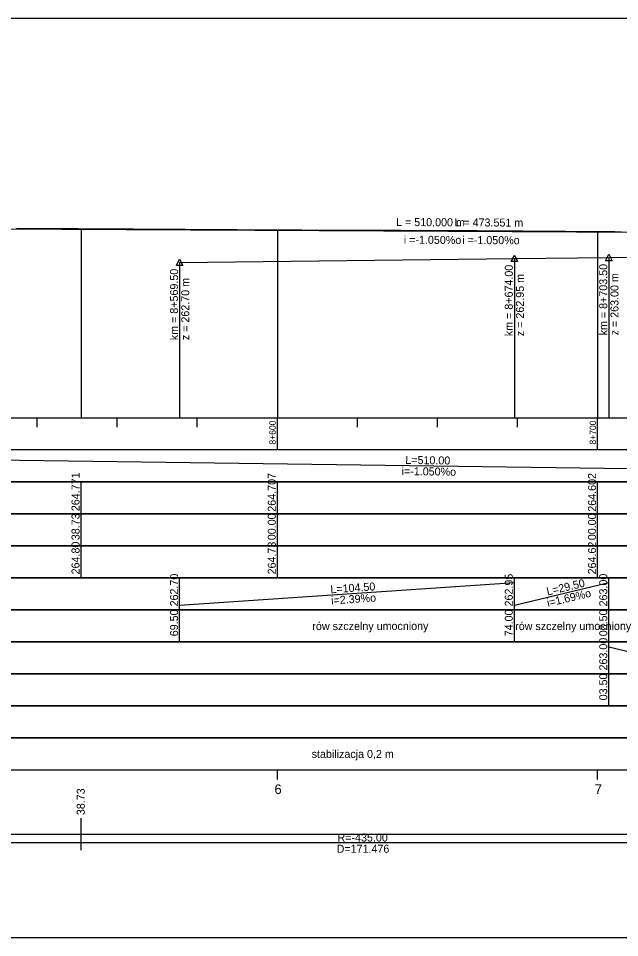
# Model space of a CAD drawing. Extents: x 6445630 to 6518227, y 5499240 to 5511716.
# Drawn here: x 6452550.4 to 6452738.1, y 5507729 to 5508016 of the extents above; entities that cross this region are included whole.
import ezdxf

# ---------------------------------------------------------------- set-up
doc = ezdxf.new("R2010")
doc.units = 0
for name, color, linetype in [('TOR_PROF-drenaze', 7, 'Continuous'), ('TOR_PROF-drenokolektory', 7, 'Continuous'), ('TOR_PROF-opisy pomocnicze', 7, 'Continuous'), ('TOR_PROF-rowy otwarte', 7, 'Continuous'), ('TOR_PROF-tabelka-geometria T1', 7, 'Continuous'), ('TOR_PROF-tabelka-kilometracja', 7, 'Continuous'), ('TOR_PROF-tabelka-odleglosci T1', 7, 'Continuous'), ('TOR_PROF-tabelka-pochylenia proj T1', 7, 'Continuous'), ('TOR_PROF-tabelka-rodzaj rowu T1', 7, 'Continuous'), ('TOR_PROF-tabelka-rodzaj rurociagow T1', 7, 'Continuous'), ('TOR_PROF-tabelka-rowyT1', 7, 'Continuous'), ('TOR_PROF-tabelka-rurociagi T1', 7, 'Continuous'), ('TOR_PROF-tabelka-rzedne istn T1', 7, 'Continuous'), ('TOR_PROF-tabelka-rzedne proj T1', 7, 'Continuous'), ('TOR_PROF-tabelka-warstwa ochronna T1', 7, 'Continuous'), ('TOR_PROF-tor istniejacy T2', 7, 'Continuous'), ('TOR_PROF-tor projektowany', 7, 'Continuous'), ('TOR_PROF-uklad odniesienia', 7, 'Continuous'), ('TOR_PROF-warstwa ochronna', 7, 'Continuous'), ('TOR_RAMKI-MASKA WYCIECIA', 7, 'Continuous')]:
    doc.layers.add(name, color=color, linetype=linetype)

msp = doc.modelspace()

# ---------------------------------------------------------------- linework, layer by layer
at = {"layer": 'TOR_PROF-drenaze'}
msp.add_lwpolyline([(6452763.81, 5507940.79), (6452734.71, 5507941.29)], dxfattribs=at)
at = {"layer": 'TOR_PROF-drenokolektory'}
msp.add_lwpolyline([(6452734.71, 5507941.29), (6452734.71, 5507896.29), (6452734.71, 5507891.29), (6452734.71, 5507891.29)], dxfattribs=at)
msp.add_lwpolyline([(6452734.71, 5507941.29), (6452734.71, 5507896.29), (6452734.71, 5507891.29), (6452734.71, 5507891.29)], dxfattribs=at)
at = {"layer": 'TOR_PROF-opisy pomocnicze'}
for p, q in [((6452705.21, 5507941.04), (6452705.21, 5507915.84)), ((6452705.21, 5507941.04), (6452705.21, 5507915.84)), ((6452734.71, 5507941.29), (6452734.71, 5507916.09)), ((6452734.71, 5507941.29), (6452734.71, 5507916.09)), ((6452600.71, 5507939.79), (6452600.71, 5507914.59)), ((6452600.71, 5507939.79), (6452600.71, 5507914.59))]:
    msp.add_line(p, q, dxfattribs=at)
for points in [[(6452600.71, 5507940.79), (6452601.71, 5507938.79), (6452599.71, 5507938.79)], [(6452600.71, 5507940.79), (6452601.71, 5507938.79), (6452599.71, 5507938.79)], [(6452705.21, 5507942.04), (6452706.21, 5507940.04), (6452704.21, 5507940.04)], [(6452705.21, 5507942.04), (6452706.21, 5507940.04), (6452704.21, 5507940.04)], [(6452734.71, 5507942.29), (6452735.71, 5507940.29), (6452733.71, 5507940.29)], [(6452734.71, 5507942.29), (6452735.71, 5507940.29), (6452733.71, 5507940.29)]]:
    msp.add_lwpolyline(points, close=True, dxfattribs=at)
at = {"layer": 'TOR_PROF-rowy otwarte'}
for p, q in [((6452600.71, 5507939.79), (6452705.21, 5507941.04)), ((6452600.71, 5507939.79), (6452705.21, 5507941.04)), ((6452705.21, 5507941.04), (6452734.71, 5507941.29)), ((6452705.21, 5507941.04), (6452734.71, 5507941.29))]:
    msp.add_line(p, q, dxfattribs=at)
for points in [[(6452705.21, 5507941.04), (6452705.21, 5507896.29), (6452705.21, 5507891.29), (6452705.21, 5507891.29)], [(6452734.71, 5507941.29), (6452734.71, 5507896.29), (6452734.71, 5507891.29), (6452734.71, 5507891.29)], [(6452600.71, 5507939.79), (6452600.71, 5507896.29), (6452600.71, 5507891.29), (6452600.71, 5507891.29)]]:
    msp.add_lwpolyline(points, dxfattribs=at)
at = {"layer": 'TOR_PROF-tabelka-geometria T1'}
for points in [[(6452569.95, 5507756.29), (6452569.95, 5507766.29)], [(6452331.21, 5507758.62), (6452569.95, 5507758.62), (6452569.95, 5507758.62), (6452741.42, 5507758.62), (6452741.42, 5507758.62), (6452856.42, 5507761.29), (6452856.42, 5507761.29), (6454154.92, 5507761.29)], [(6452331.21, 5507761.29), (6454231.21, 5507761.29)]]:
    msp.add_lwpolyline(points, dxfattribs=at)
at = {"layer": 'TOR_PROF-tabelka-kilometracja'}
for points in [[(6452631.21, 5507778.29), (6452631.21, 5507781.29)], [(6452731.21, 5507778.29), (6452731.21, 5507781.29)]]:
    msp.add_lwpolyline(points, dxfattribs=at)
at = {"layer": 'TOR_PROF-tabelka-odleglosci T1'}
msp.add_lwpolyline([(6452331.21, 5507851.29), (6454231.21, 5507851.29), (6454231.21, 5507861.29), (6452331.21, 5507861.29)], close=True, dxfattribs=at)
for points in [[(6452569.95, 5507851.29), (6452569.95, 5507861.29)], [(6452631.21, 5507851.29), (6452631.21, 5507861.29)], [(6452731.21, 5507851.29), (6452731.21, 5507861.29)]]:
    msp.add_lwpolyline(points, dxfattribs=at)
at = {"layer": 'TOR_PROF-tabelka-pochylenia proj T1'}
msp.add_lwpolyline([(6452331.21, 5507871.29), (6454231.21, 5507871.29), (6454231.21, 5507881.29), (6452331.21, 5507881.29)], close=True, dxfattribs=at)
msp.add_lwpolyline([(6452421.21, 5507879.79), (6452931.21, 5507872.79)], dxfattribs=at)
at = {"layer": 'TOR_PROF-tabelka-rodzaj rowu T1'}
for points in [[(6452331.21, 5507821.29), (6454231.21, 5507821.29), (6454231.21, 5507831.29), (6452331.21, 5507831.29)], [(6452331.21, 5507801.29), (6454231.21, 5507801.29), (6454231.21, 5507811.29), (6452331.21, 5507811.29)]]:
    msp.add_lwpolyline(points, close=True, dxfattribs=at)
for points in [[(6452600.71, 5507821.29), (6452600.71, 5507831.29)], [(6452705.21, 5507821.29), (6452705.21, 5507831.29)], [(6452734.71, 5507821.29), (6452734.71, 5507831.29)], [(6452734.71, 5507801.29), (6452734.71, 5507811.29)]]:
    msp.add_lwpolyline(points, dxfattribs=at)
at = {"layer": 'TOR_PROF-tabelka-rowyT1'}
msp.add_lwpolyline([(6452331.21, 5507831.29), (6454231.21, 5507831.29), (6454231.21, 5507841.29), (6452331.21, 5507841.29)], close=True, dxfattribs=at)
for points in [[(6452600.71, 5507831.29), (6452600.71, 5507841.29)], [(6452705.21, 5507831.29), (6452705.21, 5507841.29)], [(6452734.71, 5507831.29), (6452734.71, 5507841.29)], [(6452600.71, 5507832.79), (6452705.21, 5507839.79)], [(6452705.21, 5507832.79), (6452734.71, 5507839.79)]]:
    msp.add_lwpolyline(points, dxfattribs=at)
at = {"layer": 'TOR_PROF-tabelka-rurociagi T1'}
msp.add_lwpolyline([(6452331.21, 5507811.29), (6454231.21, 5507811.29), (6454231.21, 5507821.29), (6452331.21, 5507821.29)], close=True, dxfattribs=at)
for points in [[(6452734.71, 5507811.29), (6452734.71, 5507821.29)], [(6452734.71, 5507819.79), (6452763.81, 5507812.79)]]:
    msp.add_lwpolyline(points, dxfattribs=at)
at = {"layer": 'TOR_PROF-tabelka-rzedne istn T1'}
msp.add_lwpolyline([(6452331.21, 5507841.29), (6454231.21, 5507841.29), (6454231.21, 5507851.29), (6452331.21, 5507851.29)], close=True, dxfattribs=at)
for points in [[(6452569.95, 5507841.29), (6452569.95, 5507851.29)], [(6452631.21, 5507841.29), (6452631.21, 5507851.29)], [(6452731.21, 5507841.29), (6452731.21, 5507851.29)]]:
    msp.add_lwpolyline(points, dxfattribs=at)
at = {"layer": 'TOR_PROF-tabelka-rzedne proj T1'}
msp.add_lwpolyline([(6452331.21, 5507861.29), (6454231.21, 5507861.29), (6454231.21, 5507871.29), (6452331.21, 5507871.29)], close=True, dxfattribs=at)
for points in [[(6452569.95, 5507861.29), (6452569.95, 5507871.29)], [(6452631.21, 5507861.29), (6452631.21, 5507871.29)], [(6452731.21, 5507861.29), (6452731.21, 5507871.29)]]:
    msp.add_lwpolyline(points, dxfattribs=at)
at = {"layer": 'TOR_PROF-tabelka-warstwa ochronna T1'}
msp.add_lwpolyline([(6452331.21, 5507791.29), (6454231.21, 5507791.29), (6454231.21, 5507801.29), (6452331.21, 5507801.29)], close=True, dxfattribs=at)
at = {"layer": 'TOR_PROF-tor istniejacy T2'}
msp.add_lwpolyline([(6452549.8, 5507950.4), (6452550.81, 5507950.39), (6452551.82, 5507950.39), (6452552.83, 5507950.38), (6452553.84, 5507950.38), (6452554.85, 5507950.37), (6452555.87, 5507950.37), (6452556.88, 5507950.37), (6452557.89, 5507950.36), (6452558.9, 5507950.36), (6452559.91, 5507950.35), (6452560.92, 5507950.35), (6452561.93, 5507950.34), (6452562.94, 5507950.34), (6452563.95, 5507950.33), (6452564.97, 5507950.33), (6452565.98, 5507950.32), (6452566.99, 5507950.32), (6452568, 5507950.31), (6452569.01, 5507950.31), (6452570.02, 5507950.3), (6452571.03, 5507950.3), (6452572.04, 5507950.29), (6452573.05, 5507950.28), (6452574.06, 5507950.28), (6452575.07, 5507950.27), (6452576.09, 5507950.26), (6452577.1, 5507950.26), (6452578.11, 5507950.25), (6452579.12, 5507950.25), (6452580.13, 5507950.24), (6452581.15, 5507950.23), (6452582.16, 5507950.23), (6452583.17, 5507950.22), (6452584.18, 5507950.21), (6452585.19, 5507950.21), (6452586.21, 5507950.2), (6452587.22, 5507950.19), (6452588.23, 5507950.19), (6452589.24, 5507950.18), (6452590.26, 5507950.18), (6452591.27, 5507950.17), (6452592.28, 5507950.16), (6452593.29, 5507950.16), (6452594.31, 5507950.15), (6452595.32, 5507950.14), (6452596.33, 5507950.14), (6452597.34, 5507950.13), (6452598.36, 5507950.13), (6452599.37, 5507950.12), (6452600.38, 5507950.11), (6452601.39, 5507950.11), (6452602.41, 5507950.1), (6452603.42, 5507950.09), (6452604.43, 5507950.09), (6452605.44, 5507950.08), (6452606.46, 5507950.08), (6452607.47, 5507950.07), (6452608.48, 5507950.06), (6452609.5, 5507950.06), (6452610.51, 5507950.05), (6452611.52, 5507950.04), (6452612.53, 5507950.04), (6452613.55, 5507950.03), (6452614.56, 5507950.03), (6452615.57, 5507950.02), (6452616.58, 5507950.01), (6452617.59, 5507950.01), (6452618.61, 5507950), (6452619.62, 5507949.99), (6452620.63, 5507949.99), (6452621.64, 5507949.98), (6452622.66, 5507949.98), (6452623.67, 5507949.97), (6452624.68, 5507949.96), (6452625.69, 5507949.96), (6452626.7, 5507949.95), (6452627.72, 5507949.94), (6452628.73, 5507949.94), (6452629.74, 5507949.93), (6452630.75, 5507949.93), (6452631.76, 5507949.92), (6452632.77, 5507949.91), (6452633.79, 5507949.91), (6452634.8, 5507949.9), (6452635.81, 5507949.9), (6452636.82, 5507949.89), (6452637.82, 5507949.89), (6452638.81, 5507949.89), (6452639.81, 5507949.88), (6452640.81, 5507949.88), (6452641.81, 5507949.88), (6452642.81, 5507949.88), (6452643.8, 5507949.87), (6452644.8, 5507949.87), (6452645.8, 5507949.87), (6452646.8, 5507949.86), (6452647.8, 5507949.86), (6452648.79, 5507949.86), (6452649.79, 5507949.86), (6452650.79, 5507949.85), (6452651.79, 5507949.85), (6452652.79, 5507949.85), (6452653.79, 5507949.84), (6452654.78, 5507949.84), (6452655.78, 5507949.84), (6452656.78, 5507949.83), (6452657.78, 5507949.83), (6452658.78, 5507949.83), (6452659.78, 5507949.82), (6452660.78, 5507949.82), (6452661.77, 5507949.82), (6452662.77, 5507949.81), (6452663.77, 5507949.81), (6452664.77, 5507949.81), (6452665.77, 5507949.8), (6452666.77, 5507949.8), (6452667.77, 5507949.8), (6452668.76, 5507949.79), (6452669.76, 5507949.79), (6452670.76, 5507949.78), (6452671.76, 5507949.78), (6452672.76, 5507949.78), (6452673.76, 5507949.77), (6452674.75, 5507949.77), (6452675.75, 5507949.76), (6452676.75, 5507949.76), (6452677.75, 5507949.75), (6452678.75, 5507949.75), (6452679.75, 5507949.75), (6452680.74, 5507949.74), (6452681.74, 5507949.74), (6452682.74, 5507949.73), (6452683.74, 5507949.73), (6452684.74, 5507949.72), (6452685.73, 5507949.72), (6452686.73, 5507949.71), (6452687.73, 5507949.71), (6452688.73, 5507949.7), (6452689.73, 5507949.7), (6452690.72, 5507949.69), (6452691.72, 5507949.69), (6452692.72, 5507949.68), (6452693.72, 5507949.68), (6452694.71, 5507949.67), (6452695.71, 5507949.67), (6452696.71, 5507949.66), (6452697.7, 5507949.66), (6452698.7, 5507949.65), (6452699.7, 5507949.65), (6452700.69, 5507949.64), (6452701.72, 5507949.63), (6452702.74, 5507949.62), (6452703.77, 5507949.61), (6452704.79, 5507949.61), (6452705.82, 5507949.6), (6452706.84, 5507949.59), (6452707.86, 5507949.58), (6452708.89, 5507949.57), (6452709.91, 5507949.57), (6452710.94, 5507949.56), (6452711.96, 5507949.55), (6452712.99, 5507949.54), (6452714.01, 5507949.53), (6452715.04, 5507949.53), (6452716.06, 5507949.52), (6452717.09, 5507949.51), (6452718.11, 5507949.5), (6452719.14, 5507949.49), (6452720.16, 5507949.49), (6452721.19, 5507949.48), (6452722.21, 5507949.47), (6452723.24, 5507949.46), (6452724.26, 5507949.46), (6452725.29, 5507949.45), (6452726.31, 5507949.44), (6452727.33, 5507949.44), (6452728.36, 5507949.43), (6452729.38, 5507949.42), (6452730.41, 5507949.41), (6452731.43, 5507949.41), (6452732.46, 5507949.4), (6452733.48, 5507949.39), (6452734.51, 5507949.38), (6452735.53, 5507949.38), (6452736.56, 5507949.37), (6452737.58, 5507949.36), (6452738.61, 5507949.36)], dxfattribs=at)
at = {"layer": 'TOR_PROF-tor projektowany'}
for p in [(6452421.21, 5507950.92), (6452457.66, 5507950.73)]:
    msp.add_line(p, (6452931.21, 5507948.25), dxfattribs=at)
for points in [[(6452569.95, 5507950.14), (6452569.95, 5507896.29), (6452569.95, 5507891.29), (6452569.95, 5507891.29)], [(6452569.95, 5507950.14), (6452569.95, 5507896.29), (6452569.95, 5507891.29), (6452569.95, 5507891.29)], [(6452631.21, 5507949.82), (6452631.21, 5507896.29), (6452631.21, 5507891.29), (6452631.21, 5507891.29)], [(6452631.21, 5507949.82), (6452631.21, 5507896.29), (6452631.21, 5507891.29), (6452631.21, 5507891.29)], [(6452731.21, 5507949.3), (6452731.21, 5507896.29), (6452731.21, 5507891.29), (6452731.21, 5507891.29)], [(6452731.21, 5507949.3), (6452731.21, 5507896.29), (6452731.21, 5507891.29), (6452731.21, 5507891.29)]]:
    msp.add_lwpolyline(points, dxfattribs=at)
at = {"layer": 'TOR_PROF-uklad odniesienia'}
for p, q in [((6452331.21, 5507891.29), (6454231.21, 5507891.29)), ((6452556.21, 5507888.29), (6452556.21, 5507891.29)), ((6452581.21, 5507888.29), (6452581.21, 5507891.29)), ((6452606.21, 5507888.29), (6452606.21, 5507891.29)), ((6452631.21, 5507881.29), (6452631.21, 5507891.29)), ((6452656.21, 5507888.29), (6452656.21, 5507891.29)), ((6452681.21, 5507888.29), (6452681.21, 5507891.29)), ((6452706.21, 5507888.29), (6452706.21, 5507891.29)), ((6452731.21, 5507881.29), (6452731.21, 5507891.29))]:
    msp.add_line(p, q, dxfattribs=at)
at = {"layer": 'TOR_PROF-warstwa ochronna'}
msp.add_lwpolyline([(6452331.21, 5507781.29), (6454231.21, 5507781.29), (6454231.21, 5507791.29), (6452331.21, 5507791.29)], close=True, dxfattribs=at)
at = {"layer": 'TOR_RAMKI-MASKA WYCIECIA'}
msp.add_lwpolyline([(6452262.13, 5507728.96), (6454262.13, 5507728.96), (6454262.13, 5508015.96), (6452262.13, 5508015.96)], close=True, dxfattribs=at)

# ---------------------------------------------------------------- texts
at = {"layer": 'TOR_PROF-opisy pomocnicze'}
for s, rotation, p in [('L = 510.000 m', 359.6992, (6452668.28, 5507951.13)), ('L = 473.551 m', 359.6992, (6452686.5, 5507951.03)), ('  i =-1.050%o', 359.6992, (6452668.83, 5507945.62)), ('  i =-1.050%o', 359.6992, (6452687.06, 5507945.53)), ('km = 8+569.50', 90, (6452600.21, 5507915.49)), ('km = 8+569.50', 90, (6452600.21, 5507915.49)), ('km = 8+674.00', 90, (6452704.71, 5507916.74)), ('km = 8+674.00', 90, (6452704.71, 5507916.74)), ('km = 8+703.50', 90, (6452734.21, 5507916.99)), ('km = 8+703.50', 90, (6452734.21, 5507916.99)), ('z = 262.70 m', 90, (6452603.71, 5507915.49)), ('z = 262.70 m', 90, (6452603.71, 5507915.49)), ('z = 262.95 m', 90, (6452708.21, 5507916.74)), ('z = 262.95 m', 90, (6452708.21, 5507916.74)), ('z = 263.00 m', 90, (6452737.71, 5507916.99)), ('z = 263.00 m', 90, (6452737.71, 5507916.99)), ('38.73', 90, (6452571.08, 5507767.19))]:
    msp.add_text(s, height=2.5, rotation=rotation, dxfattribs=at).set_placement(p)
at = {"layer": 'TOR_PROF-tabelka-geometria T1'}
for s, p in [('R=-435.00', (6452650, 5507758.95)), ('D=171.476', (6452649.72, 5507755.45))]:
    msp.add_text(s, height=2.5, dxfattribs=at).set_placement(p)
at = {"layer": 'TOR_PROF-tabelka-kilometracja'}
for s, p in [('6', (6452630.32, 5507773.79)), ('7', (6452730.32, 5507773.79))]:
    msp.add_text(s, height=3, dxfattribs=at).set_placement(p)
at = {"layer": 'TOR_PROF-tabelka-odleglosci T1'}
for s, p in [('38.73', (6452569.45, 5507853.03)), ('00.00', (6452630.71, 5507853.03)), ('00.00', (6452730.71, 5507853.03))]:
    msp.add_text(s, height=2.5, rotation=90, dxfattribs=at).set_placement(p)
at = {"layer": 'TOR_PROF-tabelka-pochylenia proj T1'}
for s, p in [('L=510.00', (6452671.14, 5507876.86)), ('i=-1.050%o', (6452669.99, 5507873.37))]:
    msp.add_text(s, height=2.5, rotation=359.2136, dxfattribs=at).set_placement(p)
at = {"layer": 'TOR_PROF-tabelka-rodzaj rowu T1'}
for s, p in [('69.50', (6452600.21, 5507823.04)), ('74.00', (6452704.71, 5507823.04)), ('03.50', (6452734.21, 5507823.04))]:
    msp.add_text(s, height=2.5, rotation=90, dxfattribs=at).set_placement(p)
at = {"layer": 'TOR_PROF-tabelka-rodzaj rurociagow T1'}
msp.add_text('03.50', height=2.5, rotation=90, dxfattribs=at).set_placement((6452734.21, 5507803.04))
at = {"layer": 'TOR_PROF-tabelka-rowyT1'}
for s, rotation, p in [('262.70', 90, (6452600.21, 5507832.36)), ('262.95', 90, (6452704.71, 5507832.35)), ('L=29.50', 13.3487, (6452715.57, 5507835.76)), ('263.00', 90, (6452734.21, 5507832.36)), ('L=104.50', 3.8323, (6452647.86, 5507836.45)), ('i=1.69%o', 13.3487, (6452715.7, 5507832.19)), ('i=2.39%o', 3.8323, (6452648.08, 5507832.96)), ('rów szczelny umocniony', 0.087, (6452642.15, 5507824.96)), ('rów szczelny umocniony', 0.087, (6452705.46, 5507824.96))]:
    msp.add_text(s, height=2.5, rotation=rotation, dxfattribs=at).set_placement(p)
at = {"layer": 'TOR_PROF-tabelka-rurociagi T1'}
msp.add_text('263.00', height=2.5, rotation=90, dxfattribs=at).set_placement((6452734.21, 5507812.36))
at = {"layer": 'TOR_PROF-tabelka-rzedne istn T1'}
for s, p in [('264.80', (6452569.45, 5507842.36)), ('264.73', (6452630.71, 5507842.35)), ('264.62', (6452730.71, 5507842.36))]:
    msp.add_text(s, height=2.5, rotation=90, dxfattribs=at).set_placement(p)
at = {"layer": 'TOR_PROF-tabelka-rzedne proj T1'}
for s, p in [('264.771', (6452569.45, 5507862.09)), ('264.707', (6452630.71, 5507861.93)), ('264.602', (6452730.71, 5507861.93))]:
    msp.add_text(s, height=2.5, rotation=90, dxfattribs=at).set_placement(p)
at = {"layer": 'TOR_PROF-uklad odniesienia'}
for s, p in [('8+600', (6452630.71, 5507882.89)), ('8+700', (6452730.71, 5507882.89))]:
    msp.add_text(s, height=2, rotation=90, dxfattribs=at).set_placement(p)
at = {"layer": 'TOR_PROF-warstwa ochronna'}
msp.add_text('stabilizacja 0,2 m', height=2.5, dxfattribs=at).set_placement((6452641.92, 5507785.04))

doc.saveas('drawing.dxf')
